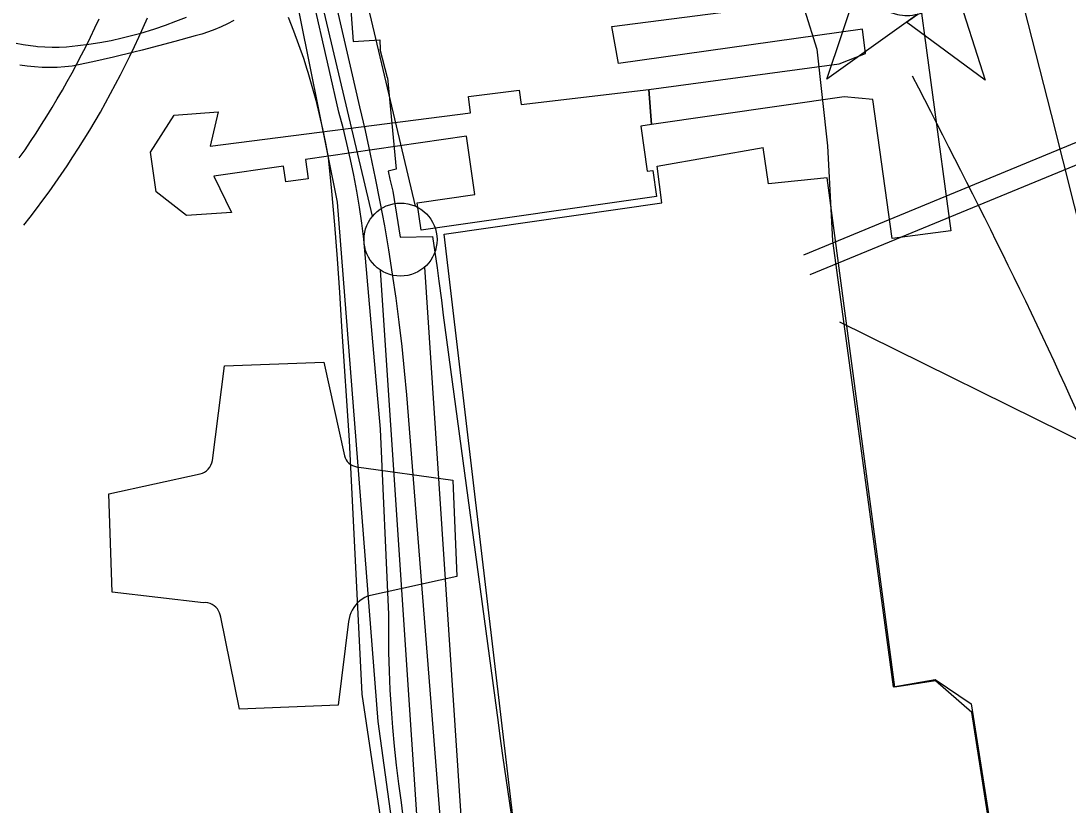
# Model space of a CAD drawing. Extents: x 3677843 to 3715951, y 511991 to 537744.
# Drawn here: x 3682786 to 3683502, y 528972 to 529509 of the extents above; entities that cross this region are included whole.
import ezdxf

# ---------------------------------------------------------------- set-up
doc = ezdxf.new("R2010")
doc.units = 0
for name, color, linetype in [('V-BLDG-OTLN', 7, 'Continuous'), ('V-CHAN-DOCK', 7, 'Continuous'), ('V-CHAN-NAID', 7, 'Continuous'), ('V-FLOD-BASE', 7, 'Continuous'), ('V-RAIL-TRAK', 7, 'Continuous'), ('V-RIVR-EDGE', 7, 'Continuous'), ('V-RIVR-FERY', 7, 'Continuous'), ('V-ROAD-CNTR', 7, 'Continuous'), ('V-SURV-LINE', 7, 'Continuous'), ('V-TOPO-DPTH', 7, 'Continuous'), ('V-TOPO-MINR', 7, 'Continuous'), ('V-UTIL-LINE', 7, 'Continuous')]:
    doc.layers.add(name, color=color, linetype=linetype)

msp = doc.modelspace()

# ---------------------------------------------------------------- linework, layer by layer
at = {"layer": 'V-BLDG-OTLN'}
for points in [[(3683217.11, 529438.12), (3683209.74, 529436.97), (3683214.18, 529406.05), (3683218.09, 529406.61), (3683220.64, 529388.89), (3683059.49, 529365.71), (3683056.79, 529384.48), (3683096.14, 529390.13), (3683090.41, 529429.97), (3682980.35, 529414.15), (3682982.25, 529400.94), (3682966.91, 529398.73), (3682965.36, 529409.46), (3682917.59, 529402.59), (3682929.8, 529377.81), (3682898.8, 529375.89), (3682878.22, 529391.99), (3682874.21, 529419.12), (3682890.34, 529444.36), (3682920.56, 529446.8), (3682915.03, 529423.33), (3683093.32, 529446.02), (3683091.89, 529457.21), (3683126.6, 529461.62), (3683127.84, 529451.82), (3683215.25, 529462.05)], [(3682848, 529118.05), (3682845.72, 529185.21), (3682908.29, 529198.87), (3682909.83, 529199.42), (3682911.29, 529200.18), (3682912.62, 529201.13), (3682913.8, 529202.26), (3682914.82, 529203.54), (3682915.65, 529204.95), (3682916.27, 529206.47), (3682916.68, 529208.05), (3682924.9, 529272.92), (3682992.83, 529275.45), (3683007.01, 529211.34), (3683007.44, 529209.92), (3683008.08, 529208.58), (3683008.93, 529207.36), (3683009.94, 529206.28), (3683011.11, 529205.37), (3683012.4, 529204.64), (3683013.79, 529204.12), (3683015.24, 529203.81), (3683081.06, 529194.73), (3683083.85, 529128.6), (3683022.84, 529115.19), (3683020.97, 529114.32), (3683019.2, 529113.27), (3683017.54, 529112.06), (3683016, 529110.68), (3683014.61, 529109.17), (3683013.37, 529107.52), (3683012.3, 529105.76), (3683011.4, 529103.91), (3683010.69, 529101.97), (3683010.17, 529099.98), (3683009.85, 529097.94), (3683002.61, 529040.64), (3682935.19, 529037.84), (3682922.31, 529100.92), (3682922.03, 529102.45), (3682921.55, 529103.92), (3682920.86, 529105.3), (3682920, 529106.58), (3682918.96, 529107.73), (3682917.77, 529108.72), (3682916.45, 529109.54), (3682915.04, 529110.16), (3682913.55, 529110.58), (3682912.02, 529110.8), (3682910.47, 529110.79)]]:
    msp.add_lwpolyline(points, close=True, dxfattribs=at)
at = {"layer": 'V-CHAN-DOCK'}
msp.add_line((3683217.11, 529438.12), (3683215.25, 529462.05), dxfattribs=at)
for points in [[(3683189.95, 529505.19), (3683362.11, 529527.55), (3683359.1, 529545.31), (3683396.94, 529551.7), (3683421.94, 529365.26), (3683381.79, 529360.04), (3683368.66, 529455.28)], [(3683363.61, 529486.62), (3683361.61, 529503.25), (3683194.47, 529479.71), (3683189.95, 529505.19)], [(3683215.25, 529462.05), (3683345.67, 529479.55), (3683363.61, 529486.62)], [(3683368.66, 529455.28), (3683349.02, 529456.99), (3683217.11, 529438.12)], [(3683375.1, 527179.06), (3683355.34, 527332.93), (3683329.76, 527571.77), (3683304.05, 527780.85), (3683307.23, 527798.82), (3683303.64, 527826.12), (3683296.87, 527837.93), (3683270.92, 527994.92), (3683285.85, 528006.02), (3683261.85, 528045.19), (3683244.04, 528072.58), (3683188.48, 528216.16), (3683176.49, 528244.33), (3683211.23, 528250.24), (3683175.39, 528504.43), (3683130.09, 528768.78), (3683103.67, 528946.42), (3683124.07, 528949.08), (3683075.26, 529363.09), (3683224.16, 529384.46), (3683221.05, 529409.52), (3683293.54, 529422.27)], [(3683649.89, 527197.91), (3683628.3, 527366.53), (3683586.19, 527691.92), (3683542.25, 528041.63), (3683481.77, 528397.97), (3683437.17, 528667.03), (3683492.29, 528676.45), (3683436.32, 529035.57), (3683411.44, 529057.31), (3683383.67, 529053.06), (3683337.42, 529401.63), (3683297.28, 529397.56), (3683293.54, 529422.27)]]:
    msp.add_lwpolyline(points, dxfattribs=at)
at = {"layer": 'V-CHAN-NAID'}
for points in [[(3683399.32, 529513.63), (3683337.12, 529469.1), (3683358.25, 529532.59), (3683365.96, 529526.9), (3683366.6, 529525.93), (3683367.98, 529524.07), (3683369.19, 529522.66), (3683370.66, 529521.16), (3683372.05, 529519.91), (3683373.5, 529518.75), (3683374.91, 529517.76), (3683376.58, 529516.73), (3683378.3, 529515.82), (3683380.09, 529515), (3683381.54, 529514.45), (3683383.16, 529513.92), (3683385.39, 529513.35), (3683386.92, 529513.07), (3683388.95, 529512.81), (3683390.48, 529512.71), (3683392.34, 529512.69), (3683394.03, 529512.76), (3683395.74, 529512.94), (3683397.65, 529513.25)], [(3683417.35, 529526.53), (3683425.15, 529532.11), (3683445.37, 529468.34), (3683391.53, 529508.05), (3683399.32, 529513.63), (3683400.99, 529514.1), (3683402.6, 529514.66), (3683404.76, 529515.58), (3683406.49, 529516.46), (3683408.36, 529517.57), (3683410.1, 529518.79), (3683411.65, 529520.03), (3683412.94, 529521.2), (3683414.32, 529522.62), (3683415.53, 529524.02), (3683416.65, 529525.49)]]:
    msp.add_lwpolyline(points, close=True, dxfattribs=at)
at = {"layer": 'V-FLOD-BASE'}
for p, q in [((3683036.42, 529469.9), (3683031.38, 529489.48)), ((3683037.95, 529400.59), (3683040.06, 529392.38)), ((3683070.46, 529340.07), (3683071.56, 529330.74)), ((3683071.56, 529330.74), (3683073.31, 529317.81)), ((3683073.31, 529317.81), (3683074.57, 529307.62)), ((3683074.57, 529307.62), (3683112.16, 529028.81)), ((3683112.16, 529028.81), (3683113.42, 529019.4)), ((3683113.42, 529019.4), (3683115.11, 529006.12)), ((3683115.11, 529006.12), (3683116.48, 528996.73))]:
    msp.add_line(p, q, dxfattribs=at)
for points in [[(3683010.5, 529529.09), (3683013, 529494.92), (3683031.15, 529496.06), (3683031.38, 529489.48)], [(3683036.42, 529469.9), (3683042.41, 529407.4), (3683037.02, 529406.22), (3683037.95, 529400.59)], [(3683040.06, 529392.38), (3683045.23, 529360.94), (3683067.28, 529361.41), (3683070.46, 529340.07)], [(3683116.48, 528996.73), (3683127.71, 528920.8), (3683098.17, 528916.31)]]:
    msp.add_lwpolyline(points, dxfattribs=at)
at = {"layer": 'V-RAIL-TRAK'}
for points in [[(3683085.63, 528797.11), (3683049.68, 529252.98), (3683048.14, 529269.57), (3683046.4, 529286.15), (3683044.44, 529302.7), (3683042.27, 529319.23), (3683039.9, 529335.73), (3683037.31, 529352.2), (3683034.52, 529368.63), (3683031.53, 529385.02), (3683028.32, 529401.38), (3683024.91, 529417.7), (3683021.29, 529433.97), (3683017.48, 529450.19), (3683011.78, 529474.99), (3682981.97, 529604.75)], [(3683031.66, 529229.44), (3683020.35, 529359.53), (3683018.92, 529370.53), (3683017.28, 529381.5), (3683015.44, 529392.44), (3683013.39, 529403.34), (3683011.14, 529414.2), (3683008.68, 529425.02), (3683006.02, 529435.78), (3683003.15, 529446.5), (3682996.51, 529475.64), (3682984.39, 529528.83)], [(3682898.58, 529511.35), (3682891.46, 529508.44), (3682884.26, 529505.74), (3682876.98, 529503.25), (3682866.67, 529500.14), (3682862.23, 529498.9), (3682854.76, 529497.04), (3682847.24, 529495.41), (3682839.68, 529493.99), (3682832.09, 529492.79), (3682824.46, 529491.81), (3682816.81, 529491.06), (3682811.85, 529490.8), (3682806.88, 529490.74), (3682801.92, 529490.9), (3682796.96, 529491.26), (3682795.83, 529491.39), (3682792.03, 529491.83), (3682787.12, 529492.61), (3682782.25, 529493.59)], [(3682968.54, 529511.57), (3682972.19, 529502.26), (3682975.64, 529492.87), (3682978.89, 529483.4), (3682981.25, 529475.98), (3682981.93, 529473.87), (3682984.76, 529464.27), (3682987.38, 529454.62), (3682989.8, 529444.91), (3682992, 529435.15), (3682993.99, 529425.35), (3682995.77, 529415.5)], [(3682931.18, 529509.18), (3682927, 529506.92), (3682922.71, 529504.87), (3682918.33, 529503.02), (3682913.86, 529501.38), (3682909.32, 529499.96), (3682904.72, 529498.75), (3682890.83, 529494.83), (3682868.46, 529488.93), (3682862.92, 529487.53), (3682848.89, 529484.15), (3682834.84, 529480.97), (3682820.75, 529477.97), (3682815.61, 529477.42), (3682810.46, 529477.09), (3682805.29, 529476.99), (3682800.85, 529477.08), (3682800.13, 529477.1), (3682794.98, 529477.43), (3682789.84, 529477.98), (3682784.73, 529478.75)], [(3682995.77, 529415.5), (3682998.13, 529392.41), (3683000.23, 529369.3), (3683002.09, 529346.17), (3683003.71, 529323.02), (3683005.08, 529299.85), (3683010.15, 529221.72), (3683018.93, 529048.15), (3683046.29, 528864.92), (3683101.18, 528538.54), (3683154.53, 528213.21), (3683166.06, 528167.97), (3683177.4, 528122.68), (3683188.54, 528077.35), (3683199.48, 528031.96), (3683218.8, 527958.69), (3683242.39, 527856.68)], [(3683074.94, 528781.02), (3683056.54, 528885.84), (3683046.08, 528974.08), (3683044.27, 528986.86), (3683042.66, 528999.66), (3683041.27, 529012.48), (3683040.08, 529025.33), (3683039.1, 529038.2), (3683038.34, 529051.08), (3683037.77, 529063.96), (3683037.43, 529076.86), (3683037.28, 529089.76), (3683037.35, 529102.66), (3683031.66, 529229.44)]]:
    msp.add_lwpolyline(points, dxfattribs=at)
at = {"layer": 'V-RIVR-EDGE'}
msp.add_lwpolyline([(3683211.96, 530680.49), (3683219.61, 530552.41), (3683235.31, 530211.08), (3683238.16, 530127.13), (3683263.91, 529885.04), (3683282.53, 529734.87), (3683300.46, 529550.4), (3683321.82, 529516.65), (3683330.33, 529489.66), (3683337.52, 529423.47), (3683341.04, 529358.51), (3683366.91, 529167.89), (3683382.56, 529053.27), (3683411.37, 529058.1), (3683435.84, 529041.5), (3683471.43, 528815.93), (3683494.37, 528675.56), (3683444.1, 528665.88), (3683479.08, 528439.69), (3683514.69, 528219.03), (3683541.25, 528059.65), (3683565.25, 527852.49)], dxfattribs=at)
at = {"layer": 'V-RIVR-FERY'}
msp.add_spline([(3683395.61, 529471.33), (3683521.93, 529210.06), (3683605.12, 528969.74), (3683680.85, 528445.16), (3683751.52, 527893.72), (3683927.94, 527005.71), (3684042.37, 526379.7), (3684112.21, 525834.62), (3684119.19, 525226.82), (3684092.52, 524348.19), (3684041.56, 523650.59), (3683951.37, 522948.56), (3683790.83, 522287.09), (3683653.77, 521935.75), (3683329.65, 521213.56), (3682839.7, 520457.29), (3682512.55, 519997.79), (3682286.16, 519635.95), (3682113.49, 519264.01), (3682089.81, 519186.3)], degree=3, dxfattribs=at)
at = {"layer": 'V-ROAD-CNTR'}
for points in [[(3682784.48, 529415.14), (3682788.39, 529420.79), (3682792.23, 529426.48), (3682796.02, 529432.21), (3682799.73, 529437.99), (3682803.38, 529443.81), (3682806.96, 529449.67), (3682810.48, 529455.57), (3682813.92, 529461.51), (3682817.3, 529467.49), (3682820.62, 529473.51), (3682823.86, 529479.57), (3682827.03, 529485.66), (3682830.14, 529491.78), (3682833.18, 529497.94), (3682836.14, 529504.14), (3682839.03, 529510.37)], [(3682787.59, 529369.07), (3682791.97, 529374.69), (3682796.34, 529380.42), (3682800.64, 529386.21), (3682804.88, 529392.04), (3682809.05, 529397.92), (3682813.15, 529403.85), (3682817.19, 529409.83), (3682821.16, 529415.85), (3682825.06, 529421.91), (3682828.89, 529428.02), (3682832.65, 529434.17), (3682836.34, 529440.37), (3682839.96, 529446.6), (3682843.5, 529452.88), (3682846.98, 529459.19), (3682850.39, 529465.55), (3682853.72, 529471.94), (3682856.98, 529478.37), (3682860.16, 529484.84), (3682863.27, 529491.34), (3682866.31, 529497.88), (3682869.28, 529504.46), (3682872.16, 529511.06)]]:
    msp.add_lwpolyline(points, dxfattribs=at)
at = {"layer": 'V-SURV-LINE'}
for points in [[(3682996.03, 529633.22), (3683055.37, 529382.17)], [(3683026.17, 529375.29), (3682966.83, 529626.34)], [(3683061.66, 529340.33), (3683090.06, 528913.02)], [(3683060.13, 528911.04), (3683031.72, 529338.35)]]:
    msp.add_lwpolyline(points, dxfattribs=at)
msp.add_circle((3683045.37, 529359.28), 25, dxfattribs=at)
at = {"layer": 'V-TOPO-DPTH'}
msp.add_lwpolyline([(3683511.13, 530500.01), (3683499.21, 530433.61), (3683487.68, 530367.15), (3683476.39, 530300.64), (3683440.57, 530085.92), (3683433.35, 530039.25), (3683426.88, 529992.49), (3683421.52, 529945.59), (3683416.9, 529898.59), (3683409.64, 529814.46), (3683409.42, 529809.47), (3683409.46, 529804.5), (3683409.91, 529799.54), (3683410.62, 529794.6), (3683422.12, 529732.87), (3683429.14, 529697.15), (3683436.63, 529661.53), (3683444.82, 529626.07), (3683453.48, 529590.71), (3683490.71, 529444.92), (3683514.44, 529350.79)], dxfattribs=at)
at = {"layer": 'V-TOPO-MINR'}
msp.add_lwpolyline([(3683511.13, 530500.01), (3683499.21, 530433.61), (3683487.68, 530367.15), (3683476.39, 530300.64), (3683440.57, 530085.92), (3683433.35, 530039.25), (3683426.88, 529992.49), (3683421.52, 529945.59), (3683416.9, 529898.59), (3683409.64, 529814.46), (3683409.42, 529809.47), (3683409.46, 529804.5), (3683409.91, 529799.54), (3683410.62, 529794.6), (3683422.12, 529732.87), (3683429.14, 529697.15), (3683436.63, 529661.53), (3683444.82, 529626.07), (3683453.48, 529590.71), (3683490.71, 529444.92), (3683514.44, 529350.79)], dxfattribs=at)
at = {"layer": 'V-UTIL-LINE'}
for p, q in [((3683321.29, 529348.94), (3685505.59, 530249.83)), ((3683325.82, 529335.36), (3685510.12, 530236.26)), ((3683345.73, 529302.97), (3685535.5, 528220.96))]:
    msp.add_line(p, q, dxfattribs=at)
msp.add_lwpolyline([(3683452.85, 525954.15), (3683385.03, 526665.83), (3683329.28, 527172.65), (3683262.85, 527740.53), (3683239.62, 527861.02), (3683220.58, 527958.66), (3683159.26, 528188.61), (3683084.93, 528629.47), (3683030.11, 529029.44), (3683002.24, 529384.82), (3682932.56, 529730.44), (3682900.04, 530012.88), (3682876.81, 530381.27), (3682871.24, 530572.66), (3682906.54, 530843.49), (3682949.28, 531079.95), (3682986.45, 531236.96), (3683056.13, 531445.54), (3683116.52, 531550.99), (3683192.7, 531667.13), (3683295.83, 531795.34), (3683329.28, 531838.08)], dxfattribs=at)

doc.saveas('drawing.dxf')
